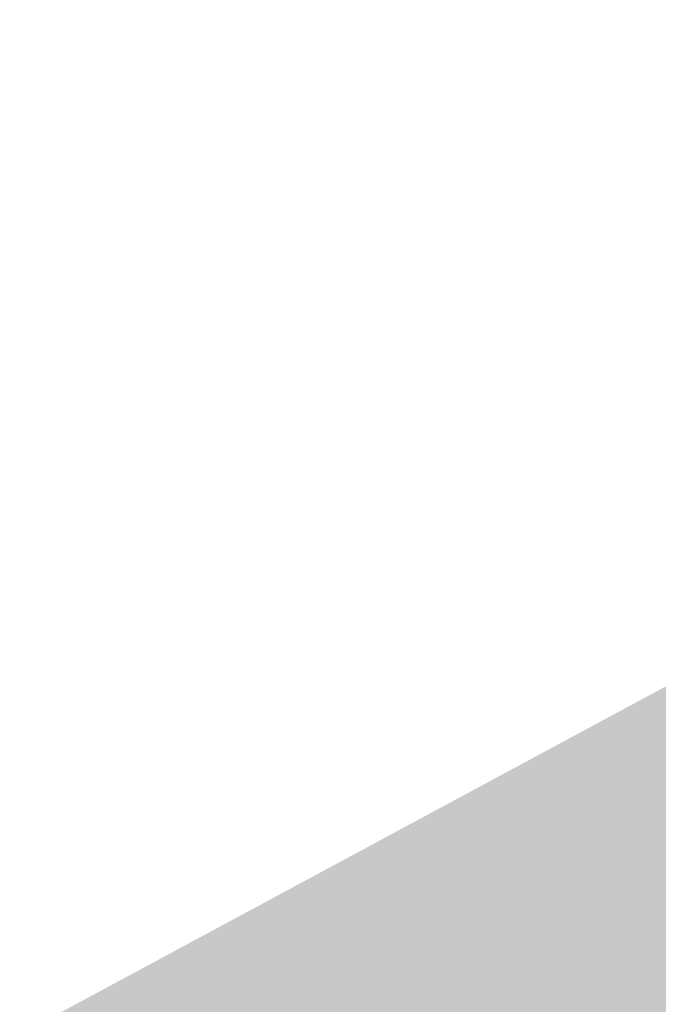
# Model space of a CAD drawing. Header units: metres. Extents: x 164696 to 183842, y 382615 to 387356.
# Tile 969 of 1056: x 182759.884 to 182760.865, y 386678.383 to 386679.895. Entities that reach past the tile are written whole.
import ezdxf

# ---------------------------------------------------------------- set-up
doc = ezdxf.new("R2010")
doc.units = ezdxf.units.M
doc.layers.add('C3D-SURFACE_TINSURFACE', color=7, linetype='Continuous')

msp = doc.modelspace()

# ---------------------------------------------------------------- linework, layer by layer
at = {"layer": 'C3D-SURFACE_TINSURFACE', "color": 11, "linetype": 'Continuous', "lineweight": -3, "true_color": 0xff8585}
for points in [[(182759.8842, 386678.3368), (182766.0202, 386681.6256), (182766.5876, 386681.9462)], [(182759.8842, 386678.3368), (182764.3063, 386680.694), (182766.0202, 386681.6256)], [(182759.8842, 386678.3368), (182763.8544, 386680.4186), (182764.9866, 386681.0465)], [(182759.8842, 386678.3368), (182764.9866, 386681.0465), (182764.3063, 386680.694)], [(182759.8842, 386678.3368), (182762.628, 386679.7557), (182763.8544, 386680.4186)], [(182759.8842, 386678.3368), (182761.1702, 386678.8576), (182762.628, 386679.7557)], [(182759.8842, 386678.3368), (182760.7853, 386678.2965), (182761.1702, 386678.8576)], [(182760.8123, 386678.3111), (182761.1702, 386678.8576), (182760.7853, 386678.2965)], [(182760.8392, 386678.3256), (182761.1702, 386678.8576), (182760.8123, 386678.3111)], [(182760.8392, 386678.3256), (182760.8662, 386678.3402), (182761.1702, 386678.8576)]]:
    msp.add_solid(points, dxfattribs=at)

doc.saveas('drawing.dxf')
